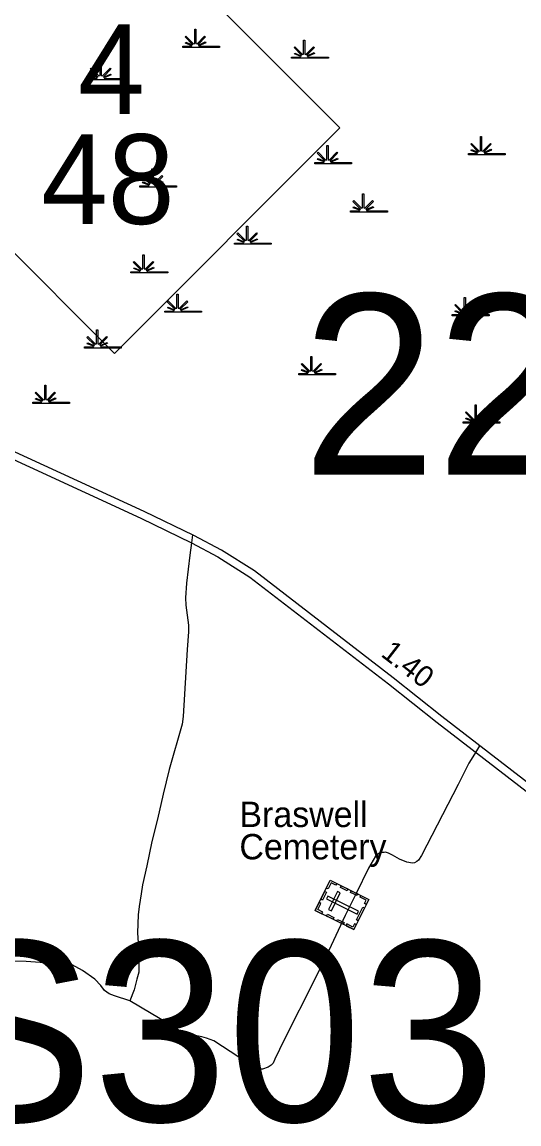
# Model space of a CAD drawing. Extents: x 2220236 to 2384410, y 720751 to 894131.
# Drawn here: x 2350953 to 2353890, y 838890 to 845398 of the extents above; entities that cross this region are included whole.
import ezdxf

# ---------------------------------------------------------------- set-up
doc = ezdxf.new("R2010")
doc.units = 0
doc.layers.add('Default', color=7, linetype='Continuous')

msp = doc.modelspace()

# ---------------------------------------------------------------- linework, layer by layer
at = {"layer": 'Default'}
for p, q in [((2351499.8, 846104.4), (2352831.8, 844772.4)), ((2351499.8, 843440.4), (2350167.8, 844772.4)), ((2352831.8, 844772.4), (2351499.8, 843440.4)), ((2351960.1, 842369.8), (2351954.3, 842321.5)), ((2351954.3, 842321.5), (2351945.7, 842249)), ((2353657.8, 841122.6), (2353633.5, 841084.4)), ((2353633.5, 841084.4), (2353596.9, 841027.1))]:
    msp.add_line(p, q, dxfattribs=at)
for points in [[(2351902.7, 845254.6), (2351955.3, 845254.6), (2351957.3, 845258.2), (2351919.1, 845273.1), (2351922, 845278.3), (2351959.7, 845262.5), (2351961.3, 845265.4), (2351916.9, 845310), (2351922, 845315.1), (2351967.3, 845269.6), (2351973.6, 845272), (2351973.6, 845355.1), (2351980.9, 845355.1), (2351980.8, 845272), (2351987.2, 845269.6), (2352032.5, 845315.1), (2352037.6, 845310), (2351993.2, 845265.4), (2351995.2, 845261.8), (2352036.1, 845280.4), (2352038.5, 845275.4), (2351997.5, 845257.6), (2351999.2, 845254.6), (2352120.2, 845254.6), (2352120.2, 845247.5), (2351902.7, 845247.5)], [(2352546.5, 845191.2), (2352599.1, 845191.3), (2352601.1, 845194.9), (2352562.9, 845209.7), (2352565.8, 845214.9), (2352603.5, 845199.1), (2352605.1, 845202), (2352560.6, 845246.6), (2352565.8, 845251.7), (2352611.1, 845206.2), (2352617.4, 845208.6), (2352617.4, 845291.7), (2352624.6, 845291.7), (2352624.6, 845208.6), (2352630.9, 845206.2), (2352676.3, 845251.7), (2352681.4, 845246.6), (2352637, 845202), (2352639, 845198.4), (2352679.9, 845217), (2352682.3, 845212), (2352641.3, 845194.2), (2352642.9, 845191.3), (2352764, 845191.2), (2352764, 845184.1), (2352546.5, 845184.1)], [(2351343.3, 845064.4), (2351396, 845064.5), (2351398, 845068.1), (2351359.7, 845082.9), (2351362.6, 845088.1), (2351400.3, 845072.4), (2351401.9, 845075.2), (2351357.5, 845119.8), (2351362.6, 845124.9), (2351407.9, 845079.4), (2351414.2, 845081.8), (2351414.2, 845164.9), (2351421.5, 845164.9), (2351421.5, 845081.8), (2351427.8, 845079.4), (2351473.1, 845124.9), (2351478.2, 845119.8), (2351433.8, 845075.2), (2351435.8, 845071.6), (2351476.7, 845090.2), (2351479.2, 845085.2), (2351438.2, 845067.4), (2351439.8, 845064.5), (2351560.8, 845064.4), (2351560.8, 845057.3), (2351343.3, 845057.3)], [(2353591.3, 844620.7), (2353643.9, 844620.8), (2353645.9, 844624.4), (2353607.7, 844639.2), (2353610.6, 844644.4), (2353648.3, 844628.7), (2353649.9, 844631.5), (2353605.5, 844676.1), (2353610.6, 844681.2), (2353655.9, 844635.7), (2353662.2, 844638.1), (2353662.2, 844721.2), (2353669.5, 844721.2), (2353669.4, 844638.1), (2353675.8, 844635.7), (2353721.1, 844681.2), (2353726.2, 844676.1), (2353681.8, 844631.5), (2353683.8, 844627.9), (2353724.7, 844646.5), (2353727.1, 844641.5), (2353686.2, 844623.7), (2353687.8, 844620.8), (2353808.8, 844620.7), (2353808.8, 844613.6), (2353591.3, 844613.6)], [(2352683.7, 844567.9), (2352736.3, 844567.9), (2352738.3, 844571.6), (2352700.1, 844586.4), (2352703, 844591.6), (2352740.7, 844575.8), (2352742.3, 844578.7), (2352697.8, 844623.3), (2352703, 844628.4), (2352748.3, 844582.9), (2352754.6, 844585.3), (2352754.6, 844668.4), (2352761.8, 844668.4), (2352761.8, 844585.3), (2352768.1, 844582.9), (2352813.5, 844628.4), (2352818.6, 844623.3), (2352774.2, 844578.7), (2352776.2, 844575.1), (2352817.1, 844593.7), (2352819.5, 844588.7), (2352778.5, 844570.9), (2352780.1, 844567.9), (2352901.2, 844567.9), (2352901.2, 844560.8), (2352683.7, 844560.8)], [(2351649.4, 844430.5), (2351702, 844430.6), (2351704, 844434.2), (2351665.8, 844449.1), (2351668.7, 844454.2), (2351706.4, 844438.5), (2351708, 844441.4), (2351663.6, 844485.9), (2351668.7, 844491), (2351714, 844445.6), (2351720.3, 844448), (2351720.3, 844531), (2351727.6, 844531), (2351727.5, 844448), (2351733.9, 844445.6), (2351779.2, 844491), (2351784.3, 844485.9), (2351739.9, 844441.4), (2351741.9, 844437.8), (2351782.8, 844456.4), (2351785.2, 844451.3), (2351744.2, 844433.5), (2351745.9, 844430.6), (2351866.9, 844430.5), (2351866.9, 844423.4), (2351649.4, 844423.4)], [(2352894.7, 844282.6), (2352947.4, 844282.7), (2352949.4, 844286.3), (2352911.1, 844301.1), (2352914, 844306.3), (2352951.8, 844290.6), (2352953.4, 844293.5), (2352908.9, 844338), (2352914.1, 844343.1), (2352959.3, 844297.7), (2352965.7, 844300), (2352965.7, 844383.1), (2352972.9, 844383.1), (2352972.9, 844300), (2352979.2, 844297.7), (2353024.5, 844343.1), (2353029.7, 844338), (2352985.2, 844293.5), (2352987.2, 844289.9), (2353028.1, 844308.5), (2353030.6, 844303.4), (2352989.6, 844285.6), (2352991.2, 844282.7), (2353112.3, 844282.6), (2353112.3, 844275.5), (2352894.7, 844275.5)], [(2352208.7, 844092.5), (2352261.4, 844092.5), (2352263.4, 844096.1), (2352225.1, 844111), (2352228, 844116.2), (2352265.8, 844100.4), (2352267.4, 844103.3), (2352222.9, 844147.9), (2352228.1, 844153), (2352273.3, 844107.5), (2352279.7, 844109.9), (2352279.7, 844193), (2352286.9, 844193), (2352286.9, 844109.9), (2352293.2, 844107.5), (2352338.5, 844153), (2352343.7, 844147.9), (2352299.2, 844103.3), (2352301.2, 844099.7), (2352342.1, 844118.3), (2352344.6, 844113.3), (2352303.6, 844095.5), (2352305.2, 844092.5), (2352426.3, 844092.5), (2352426.3, 844085.4), (2352208.7, 844085.4)], [(2351596.6, 843923.4), (2351649.2, 843923.5), (2351651.3, 843927.1), (2351613, 843942), (2351615.9, 843947.1), (2351653.6, 843931.4), (2351655.2, 843934.3), (2351610.8, 843978.8), (2351615.9, 843984), (2351661.2, 843938.5), (2351667.5, 843940.9), (2351667.5, 844023.9), (2351674.8, 844023.9), (2351674.8, 843940.9), (2351681.1, 843938.5), (2351726.4, 843984), (2351731.5, 843978.8), (2351687.1, 843934.3), (2351689.1, 843930.7), (2351730, 843949.3), (2351732.4, 843944.2), (2351691.5, 843926.4), (2351693.1, 843923.5), (2351814.1, 843923.4), (2351814.1, 843916.3), (2351596.6, 843916.3)], [(2351797.1, 843691), (2351849.8, 843691.1), (2351851.8, 843694.7), (2351813.5, 843709.5), (2351816.4, 843714.7), (2351854.2, 843699), (2351855.8, 843701.9), (2351811.3, 843746.4), (2351816.5, 843751.5), (2351861.7, 843706), (2351868.1, 843708.4), (2351868.1, 843791.5), (2351875.3, 843791.5), (2351875.3, 843708.4), (2351881.6, 843706), (2351926.9, 843751.5), (2351932.1, 843746.4), (2351887.6, 843701.9), (2351889.6, 843698.3), (2351930.5, 843716.9), (2351933, 843711.8), (2351892, 843694), (2351893.6, 843691.1), (2352014.7, 843691), (2352014.7, 843683.9), (2351797.1, 843683.9)], [(2353496.3, 843669.9), (2353548.9, 843670), (2353550.9, 843673.6), (2353512.7, 843688.4), (2353515.6, 843693.6), (2353553.3, 843677.9), (2353554.9, 843680.7), (2353510.5, 843725.3), (2353515.6, 843730.4), (2353560.9, 843684.9), (2353567.2, 843687.3), (2353567.2, 843770.4), (2353574.5, 843770.4), (2353574.5, 843687.3), (2353580.8, 843684.9), (2353626.1, 843730.4), (2353631.2, 843725.3), (2353586.8, 843680.7), (2353588.8, 843677.1), (2353629.7, 843695.7), (2353632.1, 843690.7), (2353591.2, 843672.9), (2353592.8, 843670), (2353713.8, 843669.9), (2353713.8, 843662.8), (2353496.3, 843662.8)], [(2351322.2, 843479.7), (2351374.8, 843479.8), (2351376.8, 843483.4), (2351338.6, 843498.2), (2351341.5, 843503.4), (2351379.2, 843487.7), (2351380.8, 843490.6), (2351336.4, 843535.1), (2351341.5, 843540.2), (2351386.8, 843494.7), (2351393.1, 843497.1), (2351393.1, 843580.2), (2351400.4, 843580.2), (2351400.4, 843497.1), (2351406.7, 843494.7), (2351452, 843540.2), (2351457.1, 843535.1), (2351412.7, 843490.6), (2351414.7, 843487), (2351455.6, 843505.6), (2351458, 843500.5), (2351417.1, 843482.7), (2351418.7, 843479.8), (2351539.7, 843479.7), (2351539.7, 843472.6), (2351322.2, 843472.6)], [(2352588.7, 843321.3), (2352641.3, 843321.3), (2352643.3, 843324.9), (2352605.1, 843339.8), (2352608, 843345), (2352645.7, 843329.2), (2352647.3, 843332.1), (2352602.9, 843376.6), (2352608, 843381.8), (2352653.3, 843336.3), (2352659.6, 843338.7), (2352659.6, 843421.8), (2352666.9, 843421.8), (2352666.8, 843338.7), (2352673.2, 843336.3), (2352718.5, 843381.8), (2352723.6, 843376.6), (2352679.2, 843332.1), (2352681.2, 843328.5), (2352722.1, 843347.1), (2352724.5, 843342.1), (2352683.5, 843324.2), (2352685.2, 843321.3), (2352806.2, 843321.3), (2352806.2, 843314.1), (2352588.7, 843314.1)], [(2351016.2, 843152.2), (2351068.8, 843152.3), (2351070.8, 843155.9), (2351032.5, 843170.7), (2351035.4, 843175.9), (2351073.2, 843160.2), (2351074.8, 843163.1), (2351030.3, 843207.6), (2351035.5, 843212.7), (2351080.7, 843167.2), (2351087.1, 843169.6), (2351087.1, 843252.7), (2351094.3, 843252.7), (2351094.3, 843169.6), (2351100.6, 843167.2), (2351145.9, 843212.7), (2351151.1, 843207.6), (2351106.6, 843163.1), (2351108.6, 843159.5), (2351149.5, 843178.1), (2351152, 843173), (2351111, 843155.2), (2351112.6, 843152.3), (2351233.7, 843152.2), (2351233.7, 843145.1), (2351016.2, 843145.1)], [(2353559.6, 843036), (2353612.3, 843036.1), (2353614.3, 843039.7), (2353576, 843054.5), (2353578.9, 843059.7), (2353616.7, 843044), (2353618.3, 843046.9), (2353573.8, 843091.4), (2353579, 843096.5), (2353624.2, 843051), (2353630.6, 843053.4), (2353630.6, 843136.5), (2353637.8, 843136.5), (2353637.8, 843053.4), (2353644.1, 843051), (2353689.4, 843096.5), (2353694.6, 843091.4), (2353650.1, 843046.9), (2353652.1, 843043.3), (2353693, 843061.9), (2353695.5, 843056.8), (2353654.5, 843039), (2353656.1, 843036.1), (2353777.1, 843036), (2353777.1, 843028.9), (2353559.6, 843028.9)], [(2352686.3, 840151), (2352774.4, 840329.5), (2353002.7, 840216.8), (2352914.6, 840038.3)], [(2352813.3, 840310.4), (2352808.3, 840300.2), (2352779.4, 840314.5), (2352761.5, 840278.1), (2352751.5, 840283), (2352774.4, 840329.6)], [(2352719.1, 840217.4), (2352742, 840263.9), (2352752.2, 840258.8), (2352729.3, 840212.4)], [(2352765.4, 840157.5), (2352782.1, 840149.2), (2352834.2, 840254.8), (2352817.5, 840263.1)], [(2352873.8, 840267.8), (2352834.9, 840287), (2352840, 840297.2), (2352878.8, 840278)], [(2352932.9, 840238.6), (2352894, 840257.8), (2352899.1, 840268), (2352937.9, 840248.8)], [(2352725.1, 840131.8), (2352730.1, 840142), (2352701.3, 840156.3), (2352719.2, 840192.6), (2352709.2, 840197.5), (2352686.3, 840151)], [(2352760.8, 840235.8), (2352752.5, 840219), (2352934.4, 840129.3), (2352942.6, 840146.1)], [(2352988, 840187.1), (2352977.7, 840192.2), (2352987.5, 840211.9), (2352951.2, 840229.8), (2352956.2, 840239.8), (2353002.7, 840216.8)], [(2352929.7, 840094.9), (2352967.3, 840171), (2352977.5, 840166), (2352940, 840089.9)], [(2352791.6, 840099), (2352752.8, 840118.2), (2352757.8, 840128.4), (2352796.6, 840109.2)], [(2352851.9, 840069.2), (2352813, 840088.4), (2352818.1, 840098.6), (2352856.9, 840079.4)], [(2352929.2, 840068), (2352918.9, 840073.1), (2352909.2, 840053.4), (2352872.9, 840071.2), (2352868, 840061.3), (2352914.5, 840038.3)]]:
    msp.add_lwpolyline(points, close=True, dxfattribs=at)
for points in [[(2357177.1, 839810), (2355973.7, 839897), (2355798.1, 839900.8), (2355501.8, 839930.2), (2355388.8, 839952.7), (2355099.6, 840048.1), (2355022.5, 840088.9), (2354770.6, 840253.4), (2354541.7, 840438.9), (2354324.5, 840601.9), (2354054.3, 840817.8), (2353435.3, 841295.9), (2353146.6, 841524.2), (2352326.4, 842156.8), (2352132.8, 842278.4), (2351967.6, 842365.7), (2351675.1, 842507.8), (2350686.9, 842960.1)], [(2357177.1, 839810), (2355973.7, 839897), (2355798.1, 839900.8), (2355501.8, 839930.2), (2355388.8, 839952.7), (2355099.6, 840048.1), (2355022.5, 840088.9), (2354770.6, 840253.4), (2354541.7, 840438.9), (2354324.5, 840601.9), (2354054.3, 840817.8), (2353435.3, 841295.9), (2353146.6, 841524.2), (2352326.4, 842156.8), (2352132.8, 842278.4), (2351967.6, 842365.7), (2351675.1, 842507.8), (2350686.9, 842960.1)], [(2350665.8, 842922), (2351655.8, 842467), (2351954.3, 842321.5), (2352110.6, 842239), (2352300.3, 842119.9), (2353118.9, 841488.6), (2353407.5, 841260.4), (2354027, 840781.9), (2354296.8, 840566.2), (2354514.1, 840403.2), (2354743.1, 840217.6), (2355000.1, 840049.7), (2355081.4, 840006.7), (2355193.4, 839967.2), (2355375.7, 839909.5), (2355495.5, 839885.5), (2355795.1, 839855.8), (2355971.7, 839851.9), (2357174.2, 839765)], [(2350665.8, 842922), (2351655.8, 842467), (2351954.3, 842321.5), (2352110.6, 842239), (2352300.3, 842119.9), (2353118.9, 841488.6), (2353407.5, 841260.4), (2354027, 840781.9), (2354296.8, 840566.2), (2354514.1, 840403.2), (2354743.1, 840217.6), (2355000.1, 840049.7), (2355081.4, 840006.7), (2355193.4, 839967.2), (2355375.7, 839909.5), (2355495.5, 839885.5), (2355795.1, 839855.8), (2355971.7, 839851.9), (2357174.2, 839765)], [(2351945.7, 842249), (2351926.1, 842084.8), (2351918.6, 841996.5), (2351921.1, 841954.6), (2351936.5, 841836.8), (2351936.9, 841796.8), (2351928.2, 841692.8), (2351905, 841296.5), (2351899.5, 841250.4), (2351822.7, 840983.6), (2351786.5, 840837.2), (2351754.3, 840690.8), (2351719.9, 840558.6), (2351691.5, 840414.3), (2351664.9, 840302), (2351657.7, 840249.9), (2351644.6, 840173.7), (2351639.1, 840125.7), (2351636.3, 840019.7), (2351643.7, 839901.8), (2351643.2, 839785.9), (2351631.6, 839745.8), (2351616.5, 839681.5), (2351589.3, 839617.2)], [(2353596.9, 841027.1), (2353593.7, 841021.9), (2353531.2, 840894.1), (2353314.4, 840475.7), (2353296.7, 840447.6), (2353286.8, 840439.3), (2353272.9, 840433.2), (2353261, 840431.1), (2353226.9, 840436.7), (2353184.6, 840454.2), (2353142.4, 840477.7), (2353118.3, 840489.3), (2353102.3, 840495.2), (2353094.2, 840493.1), (2353072.2, 840492.8), (2353056.3, 840484.5), (2353042.4, 840472.4), (2353001.3, 840400.1), (2352927.2, 840251.2), (2352862.7, 840120.5), (2352751.7, 839885.2), (2352681.3, 839742.3), (2352501.7, 839386.4), (2352447.1, 839273.7), (2352437.3, 839249.5), (2352425.6, 839237.4), (2352407.7, 839225.3), (2352373.8, 839212.9), (2352353.9, 839214.7), (2352331.8, 839222.4), (2352085.9, 839381.4), (2352043.7, 839396.9), (2352015.6, 839404.5), (2351985.5, 839410.1), (2351963.4, 839411.8), (2351933.4, 839417.4), (2351911.4, 839423.3), (2351832.8, 839474.3), (2351589.3, 839617.2)], [(2351589.3, 839617.2), (2351498.9, 839646.1), (2351468.8, 839657.9), (2351440.6, 839677.5), (2351418.1, 839707.2), (2351383.8, 839744.9), (2351311.1, 839795.9), (2351248.7, 839829.2), (2351224.7, 839832.8), (2350976.5, 839849.9), (2350826.5, 839852.1)]]:
    msp.add_lwpolyline(points, dxfattribs=at)

# ---------------------------------------------------------------- texts
for s, height, p in [('4', 530, (2351283.8, 844854.4)), ('48', 530, (2351066, 844205.3)), ('222', 1066.27, (2352608.2, 842724.1)), ('Braswell', 150, (2352237.8, 840643.8)), ('Cemetery', 150, (2352237.8, 840452.8)), ('S303', 1066.27, (2350422.5, 838905.4))]:
    msp.add_text(s, height=height, dxfattribs=at).set_placement(p)
msp.add_text('1.40', height=125, rotation=322.19057, dxfattribs=at).set_placement((2353068.3, 841657.1))

doc.saveas('drawing.dxf')
